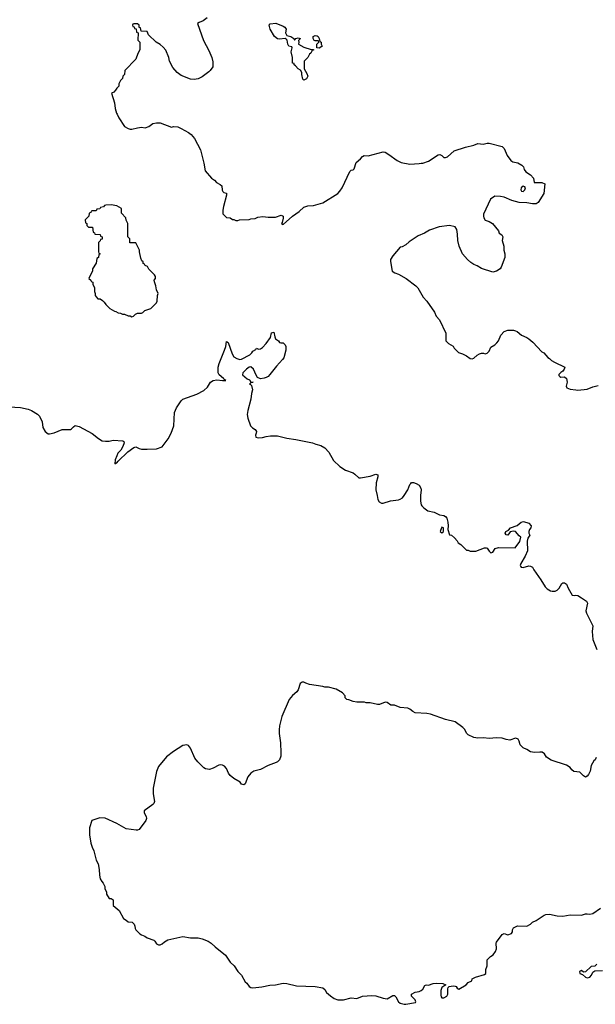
# Model space of a CAD drawing. Header units: inches. Extents: x 1934316 to 2140091, y 524953 to 667329.
# Tile 341 of 384: x 2121382 to 2127475, y 570562 to 580990. Entities that reach past the tile are written whole.
import ezdxf

# ---------------------------------------------------------------- set-up
doc = ezdxf.new("R2010")
doc.units = ezdxf.units.IN
doc.header["$MEASUREMENT"] = 0
doc.layers.add('C1527', color=7, linetype='Continuous')
doc.layers.add('C1528', color=7, linetype='Continuous')

msp = doc.modelspace()

# ---------------------------------------------------------------- linework, layer by layer
at = {"layer": 'C1527', "color": 5}
for points, elevation in [([(2122408, 580000), (2122412, 579988), (2122430, 579951), (2122490, 579858), (2122530, 579836), (2122550, 579831), (2122570, 579831), (2122630, 579846), (2122670, 579851), (2122710, 579846), (2122750, 579858), (2122790, 579891), (2122830, 579899), (2122870, 579899), (2122990, 579851), (2123010, 579858), (2123054, 579854), (2123090, 579839), (2123170, 579795), (2123195, 579775), (2123231, 579730), (2123296, 579610), (2123331, 579469), (2123345, 579390), (2123412, 579310), (2123442, 579290), (2123466, 579266), (2123505, 579245), (2123522, 579230), (2123525, 579185), (2123532, 579170), (2123541, 579161), (2123571, 579151), (2123571, 579130), (2123538, 579010), (2123532, 578972), (2123533, 578933), (2123570, 578894), (2123610, 578892), (2123633, 578873), (2123650, 578872), (2123670, 578862), (2123690, 578862), (2123710, 578871), (2123810, 578872), (2123830, 578882), (2123875, 578885), (2123903, 578897), (2123956, 578904), (2124010, 578898), (2124090, 578898), (2124150, 578918), (2124171, 578910), (2124171, 578889), (2124159, 578841), (2124152, 578830), (2124170, 578821), (2124270, 578910), (2124340, 578960), (2124390, 579003), (2124430, 579018), (2124490, 579021), (2124589, 579051), (2124748, 579150), (2124770, 579172), (2124795, 579210), (2124877, 579383), (2124890, 579396), (2124910, 579401), (2124922, 579410), (2124943, 579477), (2124990, 579516), (2125010, 579541), (2125029, 579551), (2125070, 579548), (2125230, 579591), (2125250, 579586), (2125290, 579563), (2125378, 579498), (2125418, 579478), (2125510, 579461), (2125610, 579465), (2125630, 579471), (2125650, 579471), (2125710, 579491), (2125810, 579558), (2125830, 579562), (2125850, 579552), (2125871, 579531), (2125890, 579531), (2125910, 579537), (2125980, 579600), (2126102, 579638), (2126190, 579661), (2126230, 579679), (2126289, 579671), (2126330, 579681), (2126350, 579681), (2126490, 579645), (2126510, 579625), (2126543, 579550), (2126580, 579500), (2126603, 579483), (2126654, 579474), (2126698, 579450), (2126716, 579430), (2126723, 579403), (2126740, 579380), (2126790, 579345), (2126822, 579310), (2126826, 579266), (2126910, 579266), (2126942, 579250), (2126931, 579149), (2126870, 579055), (2126850, 579038), (2126810, 579038), (2126749, 579049), (2126670, 579053), (2126590, 579074), (2126510, 579109), (2126470, 579117), (2126410, 579119), (2126366, 579090), (2126291, 578930), (2126291, 578910), (2126295, 578890), (2126310, 578865), (2126351, 578851), (2126385, 578830), (2126450, 578752), (2126458, 578730), (2126485, 578710), (2126496, 578690), (2126487, 578650), (2126506, 578590), (2126506, 578550), (2126518, 578510), (2126518, 578470), (2126479, 578370), (2126466, 578350), (2126430, 578325), (2126390, 578317), (2126270, 578355), (2126223, 578383), (2126190, 578396), (2126158, 578418), (2126121, 578450), (2126070, 578509), (2126033, 578590), (2126019, 578650), (2126017, 578717), (2126009, 578769), (2125990, 578795), (2125930, 578809), (2125823, 578797), (2125718, 578762), (2125665, 578730), (2125600, 578700), (2125504, 578636), (2125470, 578604), (2125430, 578584), (2125410, 578579), (2125330, 578489), (2125308, 578450), (2125308, 578428), (2125326, 578326), (2125352, 578310), (2125390, 578296), (2125471, 578250), (2125576, 578170), (2125595, 578150), (2125651, 578051), (2125691, 578010), (2125771, 577891), (2125791, 577851), (2125825, 577810), (2125892, 577670), (2125894, 577590), (2125920, 577560), (2125970, 577532), (2125982, 577510), (2126026, 577466), (2126070, 577451), (2126111, 577431), (2126150, 577402), (2126170, 577398), (2126190, 577405), (2126223, 577437), (2126250, 577451), (2126270, 577458), (2126290, 577458), (2126310, 577451), (2126330, 577458), (2126350, 577478), (2126370, 577522), (2126410, 577545), (2126432, 577568), (2126449, 577590), (2126473, 577647), (2126510, 577686), (2126550, 577701), (2126610, 577701), (2126630, 577696), (2126647, 577687), (2126692, 577650), (2126750, 577625), (2126770, 577611), (2126814, 577574), (2126910, 577472), (2126930, 577462), (2126972, 577412), (2126990, 577402), (2127010, 577382), (2127042, 577362), (2127151, 577311), (2127145, 577290), (2127131, 577269), (2127110, 577255), (2127088, 577232), (2127090, 577222), (2127098, 577210), (2127110, 577204), (2127150, 577206), (2127170, 577191), (2127178, 577150), (2127165, 577110), (2127172, 577092), (2127210, 577078), (2127270, 577071), (2127290, 577065), (2127390, 577078), (2127450, 577101), (2127506, 577114)], 240), ([(2121270, 576891), (2121390, 576882), (2121470, 576865), (2121506, 576850), (2121570, 576811), (2121590, 576790), (2121618, 576730), (2121627, 576670), (2121651, 576630), (2121683, 576603), (2121698, 576602), (2121745, 576615), (2121830, 576651), (2121918, 576650), (2121930, 576655), (2121950, 576678), (2121970, 576691), (2122010, 576681), (2122150, 576606), (2122214, 576554), (2122254, 576530), (2122290, 576525), (2122330, 576526), (2122370, 576535), (2122474, 576530), (2122484, 576524), (2122486, 576510), (2122474, 576470), (2122452, 576430), (2122422, 576398), (2122409, 576371), (2122392, 576330), (2122390, 576287), (2122403, 576297), (2122410, 576296), (2122424, 576316), (2122528, 576412), (2122590, 576459), (2122610, 576466), (2122647, 576447), (2122670, 576441), (2122730, 576441), (2122830, 576445), (2122890, 576465), (2122954, 576550), (2122985, 576610), (2123012, 576690), (2123020, 576830), (2123042, 576878), (2123090, 576954), (2123110, 576971), (2123256, 577024), (2123330, 577063), (2123370, 577099), (2123401, 577150), (2123430, 577170), (2123470, 577177), (2123530, 577167), (2123562, 577170), (2123542, 577182), (2123539, 577190), (2123494, 577230), (2123481, 577250), (2123481, 577270), (2123483, 577310), (2123492, 577350), (2123550, 577491), (2123562, 577530), (2123570, 577582), (2123590, 577572), (2123630, 577451), (2123650, 577418), (2123680, 577400), (2123712, 577392), (2123730, 577396), (2123819, 577441), (2123839, 577461), (2123850, 577478), (2123882, 577498), (2123890, 577511), (2123910, 577502), (2123930, 577503), (2123950, 577517), (2123990, 577559), (2124036, 577624), (2124048, 577672), (2124070, 577681), (2124081, 577630), (2124090, 577610), (2124121, 577590), (2124131, 577571), (2124146, 577566), (2124170, 577567), (2124190, 577546), (2124197, 577530), (2124200, 577490), (2124178, 577410), (2124165, 577390), (2124099, 577321), (2124030, 577232), (2124010, 577212), (2123990, 577200), (2123970, 577193), (2123930, 577187), (2123899, 577200), (2123884, 577224), (2123856, 577290), (2123830, 577312), (2123810, 577308), (2123784, 577290), (2123744, 577250), (2123739, 577230), (2123790, 577186), (2123815, 577175), (2123830, 577152), (2123854, 577150), (2123833, 577147), (2123814, 577130), (2123826, 577126), (2123836, 577116), (2123846, 577070), (2123834, 577030), (2123828, 576970), (2123796, 576850), (2123790, 576810), (2123795, 576770), (2123825, 576690), (2123847, 576667), (2123875, 576650), (2123887, 576630), (2123886, 576610), (2123878, 576590), (2123882, 576570), (2123910, 576562), (2123950, 576565), (2123990, 576576), (2124038, 576582), (2124110, 576583), (2124210, 576559), (2124305, 576545), (2124482, 576510), (2124515, 576495), (2124570, 576479), (2124610, 576454), (2124654, 576410), (2124702, 576322), (2124770, 576258), (2124830, 576218), (2124910, 576191), (2124930, 576178), (2124970, 576139), (2124990, 576137), (2125090, 576157), (2125150, 576178), (2125171, 576171), (2125172, 576150), (2125155, 576085), (2125151, 576010), (2125167, 575950), (2125171, 575910), (2125185, 575885), (2125210, 575871), (2125230, 575871), (2125305, 575895), (2125390, 575904), (2125410, 575911), (2125433, 575927), (2125452, 575950), (2125490, 576011), (2125512, 576068), (2125521, 576079), (2125530, 576087), (2125550, 576087), (2125579, 576079), (2125610, 576061), (2125628, 576028), (2125630, 576010), (2125623, 575950), (2125625, 575890), (2125631, 575851), (2125640, 575840), (2125660, 575820), (2125702, 575790), (2125770, 575773), (2125825, 575745), (2125870, 575739), (2125890, 575730), (2125904, 575710), (2125913, 575670), (2125916, 575630), (2125912, 575592), (2125930, 575534), (2125954, 575530), (2125984, 575504), (2126011, 575471), (2126022, 575450), (2126050, 575432), (2126110, 575372), (2126130, 575372), (2126150, 575362), (2126210, 575362), (2126303, 575397), (2126318, 575398), (2126330, 575394), (2126350, 575362), (2126370, 575342), (2126390, 575352), (2126415, 575390), (2126450, 575401), (2126625, 575395), (2126677, 575463), (2126688, 575510), (2126670, 575522), (2126629, 575569), (2126608, 575572), (2126575, 575565), (2126565, 575555), (2126550, 575529), (2126530, 575535), (2126519, 575550), (2126529, 575570), (2126557, 575583), (2126577, 575610), (2126647, 575633), (2126690, 575668), (2126714, 575674), (2126770, 575658), (2126797, 575630), (2126793, 575607), (2126778, 575590), (2126771, 575570), (2126772, 575552), (2126782, 575530), (2126762, 575498), (2126752, 575468), (2126756, 575365), (2126733, 575307), (2126686, 575230), (2126678, 575210), (2126682, 575202), (2126690, 575192), (2126710, 575187), (2126770, 575205), (2126790, 575202), (2126810, 575192), (2126824, 575164), (2126899, 575059), (2126943, 574983), (2126964, 574964), (2127002, 574942), (2127017, 574937), (2127050, 574936), (2127070, 574947), (2127093, 574970), (2127121, 575019), (2127130, 575027), (2127150, 575027), (2127171, 575010), (2127188, 574968), (2127230, 574894), (2127252, 574892), (2127265, 574895), (2127290, 574891), (2127330, 574868), (2127382, 574830), (2127393, 574810), (2127375, 574730), (2127383, 574703), (2127447, 574570), (2127440, 574510), (2127450, 574425), (2127490, 574319)], 220), ([(2127485, 573175), (2127472, 573150), (2127460, 573140), (2127444, 573116), (2127432, 573090), (2127421, 573030), (2127404, 572996), (2127390, 572979), (2127370, 572969), (2127350, 572981), (2127310, 573019), (2127249, 573029), (2127226, 573046), (2127209, 573069), (2127170, 573095), (2127007, 573147), (2126959, 573179), (2126936, 573216), (2126911, 573231), (2126886, 573234), (2126830, 573230), (2126790, 573237), (2126750, 573261), (2126710, 573277), (2126679, 573310), (2126669, 573350), (2126659, 573370), (2126650, 573375), (2126630, 573379), (2126570, 573359), (2126530, 573365), (2126490, 573379), (2126430, 573385), (2126350, 573377), (2126290, 573385), (2126230, 573379), (2126190, 573389), (2126130, 573415), (2126110, 573435), (2126092, 573472), (2126074, 573494), (2125990, 573553), (2125890, 573577), (2125730, 573636), (2125690, 573643), (2125569, 573649), (2125543, 573663), (2125510, 573689), (2125490, 573697), (2125410, 573705), (2125350, 573729), (2125310, 573729), (2125270, 573757), (2125250, 573763), (2125190, 573739), (2125170, 573738), (2125090, 573754), (2125050, 573755), (2125030, 573762), (2124950, 573762), (2124910, 573768), (2124867, 573787), (2124846, 573790), (2124827, 573807), (2124826, 573830), (2124800, 573860), (2124730, 573898), (2124650, 573922), (2124610, 573922), (2124590, 573929), (2124449, 573949), (2124410, 573962), (2124390, 573975), (2124370, 573975), (2124350, 573958), (2124328, 573892), (2124315, 573870), (2124270, 573833), (2124233, 573790), (2124158, 573610), (2124132, 573510), (2124127, 573470), (2124128, 573430), (2124142, 573330), (2124146, 573226), (2124145, 573190), (2124132, 573150), (2124112, 573130), (2124098, 573122), (2124011, 573090), (2123930, 573050), (2123861, 573030), (2123827, 573010), (2123795, 572970), (2123770, 572898), (2123755, 572885), (2123730, 572895), (2123715, 572915), (2123650, 572953), (2123610, 572984), (2123591, 573010), (2123570, 573061), (2123550, 573083), (2123530, 573095), (2123510, 573098), (2123490, 573096), (2123430, 573062), (2123390, 573050), (2123350, 573055), (2123330, 573065), (2123266, 573130), (2123236, 573170), (2123190, 573275), (2123170, 573302), (2123150, 573309), (2123110, 573303), (2123010, 573240), (2122937, 573183), (2122850, 573082), (2122831, 573029), (2122796, 572850), (2122794, 572790), (2122808, 572710), (2122801, 572690), (2122790, 572678), (2122699, 572610), (2122699, 572590), (2122719, 572550), (2122723, 572530), (2122716, 572510), (2122646, 572414), (2122630, 572405), (2122614, 572406), (2122510, 572422), (2122410, 572476), (2122287, 572533), (2122230, 572536), (2122145, 572510), (2122121, 572430), (2122122, 572358), (2122135, 572270), (2122148, 572228), (2122167, 572187), (2122191, 572090), (2122211, 572050), (2122224, 571990), (2122227, 571930), (2122235, 571890), (2122250, 571862), (2122265, 571845), (2122282, 571810), (2122282, 571790), (2122302, 571750), (2122302, 571730), (2122330, 571682), (2122350, 571682), (2122372, 571670), (2122372, 571610), (2122435, 571555), (2122482, 571470), (2122510, 571454), (2122530, 571434), (2122571, 571431), (2122592, 571410), (2122602, 571390), (2122604, 571364), (2122612, 571350), (2122652, 571310), (2122670, 571298), (2122705, 571285), (2122730, 571265), (2122800, 571240), (2122811, 571231), (2122830, 571202), (2122850, 571192), (2122870, 571192), (2122890, 571202), (2122915, 571225), (2122950, 571245), (2123110, 571279), (2123190, 571268), (2123270, 571265), (2123314, 571254), (2123378, 571230), (2123410, 571210), (2123450, 571171), (2123561, 571081), (2123611, 571010), (2123651, 570970), (2123691, 570911), (2123730, 570872), (2123770, 570802), (2123786, 570786), (2123811, 570751), (2123830, 570741), (2123850, 570736), (2123946, 570746), (2124030, 570765), (2124090, 570770), (2124170, 570786), (2124210, 570782), (2124310, 570757), (2124510, 570750), (2124590, 570738), (2124610, 570719), (2124630, 570688), (2124670, 570651), (2124710, 570623), (2124750, 570611), (2124810, 570611), (2124890, 570631), (2124950, 570625), (2125010, 570647), (2125110, 570656), (2125150, 570653), (2125230, 570626), (2125270, 570621), (2125330, 570657), (2125350, 570654), (2125363, 570643), (2125393, 570590), (2125410, 570573), (2125450, 570563), (2125470, 570562), (2125570, 570581), (2125575, 570590), (2125569, 570610), (2125529, 570649), (2125529, 570670), (2125568, 570692), (2125610, 570698), (2125633, 570707), (2125650, 570721), (2125670, 570760), (2125676, 570764), (2125690, 570768), (2125710, 570766), (2125757, 570783), (2125790, 570787), (2125861, 570781), (2125891, 570770), (2125850, 570739), (2125840, 570710), (2125838, 570658), (2125842, 570642), (2125850, 570631), (2125870, 570631), (2125902, 570650), (2125915, 570670), (2125915, 570725), (2125918, 570742), (2125926, 570750), (2125970, 570759), (2125990, 570756), (2126002, 570750), (2126012, 570732), (2126030, 570722), (2126108, 570770), (2126130, 570792), (2126166, 570810), (2126170, 570831), (2126206, 570850), (2126303, 570877), (2126315, 570890), (2126315, 570930), (2126329, 570970), (2126330, 571034), (2126366, 571070), (2126394, 571086), (2126418, 571122), (2126429, 571150), (2126424, 571210), (2126430, 571222), (2126490, 571302), (2126510, 571311), (2126550, 571298), (2126588, 571312), (2126598, 571330), (2126598, 571350), (2126610, 571372), (2126652, 571392), (2126750, 571391), (2126789, 571411), (2126809, 571431), (2126850, 571451), (2126932, 571508), (2126950, 571514), (2126990, 571517), (2127070, 571499), (2127130, 571496), (2127209, 571511), (2127328, 571508), (2127370, 571519), (2127390, 571521), (2127416, 571516), (2127450, 571523), (2127530, 571582)], 220), ([(2127492, 570988), (2127470, 570966), (2127430, 570961), (2127370, 570907), (2127350, 570902), (2127330, 570921), (2127309, 570909), (2127310, 570888), (2127339, 570879), (2127371, 570850), (2127390, 570841), (2127417, 570850), (2127434, 570870), (2127450, 570901), (2127470, 570918), (2127550, 570922)], 220)]:
    msp.add_lwpolyline(points, dxfattribs=dict(at, elevation=elevation))
for points, elevation in [([(2126710, 579225), (2126691, 579210), (2126686, 579186), (2126692, 579172), (2126710, 579171), (2126730, 579186), (2126736, 579210), (2126730, 579219)], 240), ([(2122350, 579028), (2122293, 579027), (2122278, 579022), (2122270, 579006), (2122238, 579002), (2122230, 578986), (2122198, 578982), (2122190, 578966), (2122150, 578966), (2122138, 578962), (2122133, 578947), (2122118, 578942), (2122114, 578910), (2122074, 578870), (2122078, 578838), (2122094, 578830), (2122094, 578810), (2122110, 578794), (2122153, 578793), (2122158, 578738), (2122173, 578733), (2122178, 578718), (2122233, 578713), (2122238, 578698), (2122254, 578690), (2122253, 578667), (2122238, 578662), (2122233, 578647), (2122214, 578630), (2122214, 578530), (2122218, 578518), (2122234, 578510), (2122218, 578502), (2122214, 578470), (2122198, 578462), (2122192, 578410), (2122152, 578350), (2122151, 578329), (2122114, 578250), (2122134, 578230), (2122138, 578218), (2122154, 578210), (2122154, 578190), (2122172, 578150), (2122172, 578110), (2122182, 578090), (2122182, 578070), (2122190, 578054), (2122210, 578034), (2122232, 578032), (2122257, 578017), (2122277, 577997), (2122292, 577972), (2122334, 577930), (2122384, 577904), (2122400, 577900), (2122424, 577884), (2122450, 577882), (2122470, 577872), (2122490, 577872), (2122530, 577852), (2122552, 577852), (2122570, 577842), (2122586, 577850), (2122608, 577872), (2122630, 577882), (2122670, 577882), (2122686, 577890), (2122706, 577910), (2122770, 577932), (2122828, 577990), (2122838, 578010), (2122842, 578070), (2122848, 578090), (2122828, 578128), (2122822, 578170), (2122807, 578213), (2122806, 578230), (2122818, 578250), (2122818, 578270), (2122810, 578286), (2122749, 578349), (2122735, 578375), (2122710, 578386), (2122702, 578402), (2122688, 578408), (2122687, 578427), (2122676, 578436), (2122663, 578463), (2122648, 578530), (2122648, 578550), (2122610, 578626), (2122547, 578627), (2122546, 578670), (2122526, 578690), (2122526, 578830), (2122508, 578868), (2122506, 578890), (2122460, 578940), (2122458, 578990), (2122410, 579019)], 240), ([(2125850, 575615), (2125845, 575610), (2125834, 575570), (2125850, 575554), (2125866, 575570), (2125866, 575610)], 220)]:
    msp.add_lwpolyline(points, close=True, dxfattribs=dict(at, elevation=elevation))
at = {"layer": 'C1528', "color": 5, "elevation": 240}
msp.add_lwpolyline([(2123366, 581010), (2123324, 580976), (2123280, 580960), (2123265, 580950), (2123326, 580770), (2123384, 580664), (2123416, 580590), (2123425, 580545), (2123425, 580490), (2123398, 580450), (2123383, 580437), (2123314, 580386), (2123270, 580364), (2123230, 580357), (2123190, 580359), (2123090, 580399), (2123049, 580430), (2123003, 580483), (2122969, 580550), (2122959, 580590), (2122930, 580666), (2122900, 580700), (2122870, 580728), (2122826, 580750), (2122746, 580830), (2122730, 580866), (2122667, 580867), (2122662, 580902), (2122647, 580907), (2122646, 580930), (2122630, 580946), (2122590, 580946), (2122578, 580942), (2122574, 580930), (2122578, 580918), (2122593, 580913), (2122598, 580898), (2122613, 580893), (2122618, 580858), (2122634, 580850), (2122633, 580773), (2122654, 580750), (2122652, 580670), (2122631, 580630), (2122611, 580570), (2122494, 580450), (2122492, 580408), (2122474, 580390), (2122470, 580366), (2122450, 580346), (2122432, 580310), (2122430, 580286), (2122410, 580266), (2122397, 580243), (2122377, 580223), (2122354, 580210), (2122386, 580110), (2122391, 580050), (2122408, 580000)], dxfattribs=at)
for points in [[(2124290, 580774), (2124306, 580790), (2124330, 580798), (2124352, 580792), (2124352, 580788), (2124334, 580770), (2124338, 580750), (2124332, 580730), (2124390, 580699), (2124467, 580673), (2124493, 580673), (2124490, 580666), (2124478, 580662), (2124464, 580636), (2124450, 580626), (2124431, 580589), (2124394, 580550), (2124392, 580470), (2124421, 580421), (2124433, 580390), (2124418, 580362), (2124390, 580348), (2124380, 580360), (2124369, 580409), (2124369, 580430), (2124355, 580455), (2124330, 580469), (2124302, 580502), (2124288, 580510), (2124286, 580526), (2124269, 580530), (2124268, 580590), (2124255, 580650), (2124266, 580690), (2124262, 580702), (2124230, 580708), (2124219, 580730), (2124212, 580772), (2124203, 580783), (2124190, 580790), (2124130, 580785), (2124110, 580788), (2124078, 580810), (2124034, 580890), (2124023, 580930), (2124034, 580945), (2124094, 580954), (2124170, 580922), (2124189, 580909), (2124202, 580890), (2124195, 580850), (2124210, 580823), (2124251, 580811), (2124282, 580790)], [(2124550, 580689), (2124526, 580690), (2124528, 580730), (2124548, 580750), (2124546, 580766), (2124510, 580764), (2124498, 580770), (2124488, 580790), (2124488, 580810), (2124510, 580821), (2124530, 580818), (2124542, 580810), (2124552, 580790), (2124558, 580758), (2124574, 580750), (2124574, 580730), (2124582, 580710), (2124570, 580698)]]:
    msp.add_lwpolyline(points, close=True, dxfattribs=at)

doc.saveas('drawing.dxf')
